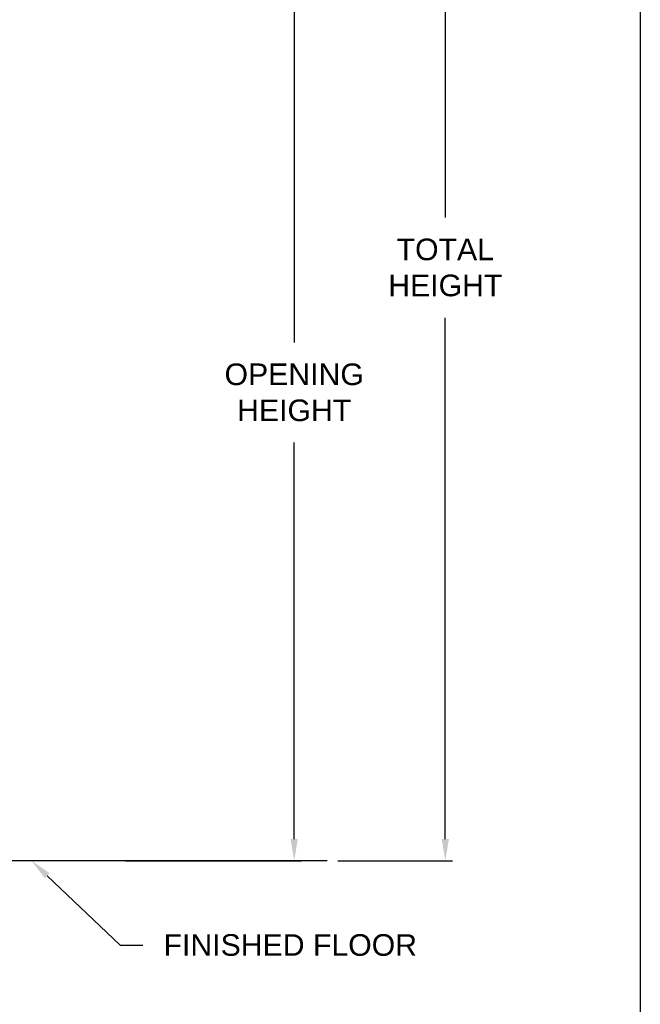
# Model space of a CAD drawing. Header units: inches. Extents: x 170 to 284, y 215 to 248.
# Tile 823 of 1056: x 235.7 to 238.39, y 219.47 to 223.74. Entities that reach past the tile are written whole.
import ezdxf
from ezdxf import colors
from ezdxf.entities.mleader import LeaderData, LeaderLine
from ezdxf.math import Vec2, Vec3

# ---------------------------------------------------------------- set-up
doc = ezdxf.new("R2010")
doc.units = ezdxf.units.IN
doc.header["$LTSCALE"] = 0.25
doc.header["$MEASUREMENT"] = 0
doc.layers.add('ANNOTATIONS', color=1, linetype='Continuous')
doc.layers.add('RH TOP OF HOOD', color=7, linetype='Continuous')
doc.styles.add('ARIAL', font='arial.ttf', dxfattribs={"height": 0.09375})
doc.dimstyles.new('STANDARD$0', dxfattribs={"dimtxt": 0.09375, "dimasz": 0.09375, "dimexe": 0.03125, "dimexo": 0.046875, "dimgap": 0.09, "dimtad": 0, "dimtih": 1, "dimtoh": 1, "dimdec": 4, "dimzin": 0, "dimdsep": 46, "dimtxsty": 'ARIAL', "dimcen": 0.09, "dimadec": 0, "dimazin": 0, "dimtfac": 1, "dimtdec": 4, "dimtofl": 0, "dimtmove": 0, "dimatfit": 1, "dimfxl": 1, "dimtolj": 1, "dimtzin": 0, "dimarcsym": 0})

# ---------------------------------------------------------------- blocks, each defined once
blk = doc.blocks.new('*D112')
at = {"layer": 'ANNOTATIONS', "color": 0, "lineweight": -2, "transparency": 16777216}
for p, q in [((235.4759, 224.1544), (236.9163, 224.1544)), ((236.8851, 224.0607), (236.8851, 222.3405)), ((236.8851, 220.1855), (236.8851, 221.9056)), ((236.1545, 220.0917), (236.9163, 220.0917))]:
    blk.add_line(p, q, dxfattribs=at)
at = {"layer": 'ANNOTATIONS', "color": 0, "transparency": 16777216}
for points in [[(236.8694, 224.0607), (236.9007, 224.0607), (236.8851, 224.1544)], [(236.8694, 220.1855), (236.9007, 220.1855), (236.8851, 220.0917)]]:
    blk.add_solid(points, dxfattribs=at)
at = {"layer": 'defpoints', "color": 0, "transparency": 16777216}
for p in [(235.429, 224.1544), (236.1077, 220.0917), (236.8851, 220.0917)]:
    blk.add_point(p, dxfattribs=at)
at = {"layer": 'ANNOTATIONS', "color": 0, "transparency": 16777216, "insert": (236.8851, 222.1231), "char_height": 0.09375, "attachment_point": 5, "style": 'ARIAL'}
blk.add_mtext('\\A1;OPENING\\PHEIGHT', dxfattribs=at)
blk = doc.blocks.new('*D113')
at = {"layer": 'ANNOTATIONS', "color": 0, "lineweight": -2, "transparency": 16777216}
for p, q in [((236.2368, 225.238), (237.5713, 225.238)), ((237.5401, 225.1442), (237.5401, 222.8823)), ((237.5401, 220.1855), (237.5401, 222.4474)), ((237.0749, 220.0917), (237.5713, 220.0917))]:
    blk.add_line(p, q, dxfattribs=at)
at = {"layer": 'ANNOTATIONS', "color": 0, "transparency": 16777216}
for points in [[(237.5244, 225.1442), (237.5557, 225.1442), (237.5401, 225.238)], [(237.5244, 220.1855), (237.5557, 220.1855), (237.5401, 220.0917)]]:
    blk.add_solid(points, dxfattribs=at)
at = {"layer": 'defpoints', "color": 0, "transparency": 16777216}
for p in [(236.1899, 225.238), (237.028, 220.0917), (237.5401, 220.0917)]:
    blk.add_point(p, dxfattribs=at)
at = {"layer": 'ANNOTATIONS', "color": 0, "transparency": 16777216, "insert": (237.5401, 222.6648), "char_height": 0.09375, "attachment_point": 5, "style": 'ARIAL'}
blk.add_mtext('\\A1;TOTAL\\PHEIGHT', dxfattribs=at)

msp = doc.modelspace()

# ---------------------------------------------------------------- linework, layer by layer
at = {"layer": 'defpoints'}
msp.add_lwpolyline([(238.38533, 214.75854), (218.91545, 214.75854), (218.91545, 227.49365), (238.38533, 227.49365)], close=True, dxfattribs=at)
at = {"layer": 'RH TOP OF HOOD'}
msp.add_line((237.02801, 220.09171), (234.24147, 220.09171), dxfattribs=at)

# ---------------------------------------------------------------- dimensions: what is measured, and where the dimension line sits
at = {"layer": 'ANNOTATIONS'}
for base, p1, p2, text, picture, middle in [((237.54005, 220.09171), (236.1899, 225.23798), (237.02801, 220.09171), 'TOTAL\\PHEIGHT', '*D113', (237.54005, 222.66485)), ((236.88506, 220.09171), (235.429, 224.15443), (236.10766, 220.09171), 'OPENING\\PHEIGHT', '*D112', (236.88506, 222.12307))]:
    dim = msp.add_linear_dim(base=base, p1=p1, p2=p2, angle=90, text=text, dimstyle='STANDARD$0', dxfattribs=at)
    dim.commit()
    dim.dimension.update_dxf_attribs({"geometry": picture, "text_midpoint": middle})

# ---------------------------------------------------------------- leaders
ml = msp.add_multileader_mtext('Standard', dxfattribs=at)
ml.set_content('FINISHED FLOOR', color=256, style='ARIAL')
ml.set_leader_properties()
ml.build(insert=Vec2(0, 0))
ml.multileader.update_dxf_attribs({"dogleg_length": 0.36, "arrow_head_size": 0.09375})
ctx = ml.context
ctx.base_point, ctx.char_height, ctx.arrow_head_size, ctx.landing_gap_size, ctx.plane_origin = Vec3(236.2288, 219.72565), 0.09375, 0.09375, 0.09, Vec3(235.44376, 219.29242)
notes = []
notes.append((ctx, [(0, (1, 1, 0), (236.13084, 219.72565), (1, 0), 0.09796, [(0, [(235.74667, 220.09171)], 0, [])])]))
ctx.mtext.insert, ctx.mtext.flow_direction = Vec3(236.3188, 219.77332), 5
for ctx, leaders in notes:
    for number, flags, end, landing, length, lines in leaders:
        leader = LeaderData()
        leader.index, (leader.has_last_leader_line, leader.has_dogleg_vector, leader.attachment_direction) = number, flags
        leader.last_leader_point, leader.dogleg_vector, leader.dogleg_length = Vec3(end), Vec3(landing), length
        for number, points, colour, breaks in lines:
            line = LeaderLine()
            line.index, line.vertices, line.color, line.breaks = number, Vec3.list(points), colors.encode_raw_color(colour), breaks
            leader.lines.append(line)
        ctx.leaders.append(leader)

doc.saveas('drawing.dxf')
